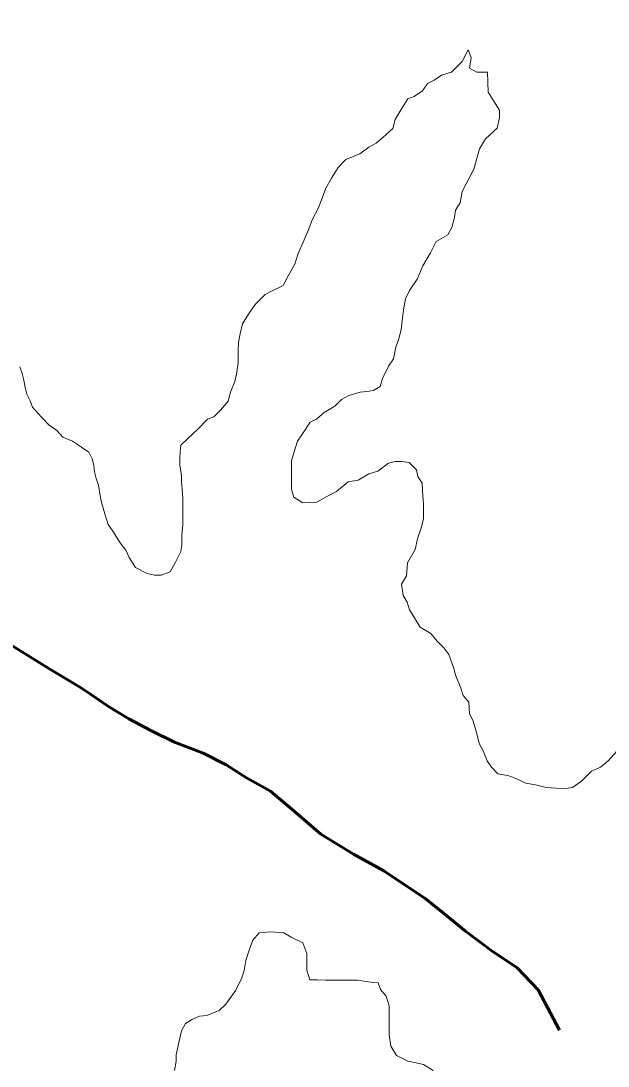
# Model space of a CAD drawing. Extents: x -1643653 to 4543381, y 1624270 to 13878484.
# Drawn here: x 626104 to 627893, y 8940222 to 8943403 of the extents above; entities that cross this region are included whole.
import ezdxf

# ---------------------------------------------------------------- set-up
doc = ezdxf.new("R2010")
doc.units = 0
doc.header["$LTSCALE"] = 200
doc.linetypes.add('LONG_DASH_SHORT_DASH', pattern=[9.9, 6, -1.2, 1.5, -1.2])
for name, color, linetype, lineweight in [('23', 7, 'Continuous', 13), ('25', 7, 'Continuous', 13), ('60', 7, 'Continuous', 13), ('7', 7, 'LONG_DASH_SHORT_DASH', 60)]:
    doc.layers.add(name, color=color, linetype=linetype, lineweight=lineweight)

msp = doc.modelspace()

# ---------------------------------------------------------------- linework, layer by layer
at = {"layer": '23'}
for points in [[(627527.6, 8943186.6), (627525.6, 8943246.7), (627493.1, 8943246.9), (627470.7, 8943259.5), (627475.9, 8943292), (627466.1, 8943314.6), (627448.3, 8943279.7), (627415.6, 8943247.4), (627385.5, 8943237.6), (627362.8, 8943222.7), (627342.8, 8943212.8), (627327.6, 8943190.4), (627302.4, 8943173), (627282.4, 8943165.6), (627262.1, 8943133.2), (627244.4, 8943103.3), (627236.7, 8943075.8), (627206.4, 8943048.5), (627186.3, 8943031.1), (627163.7, 8943018.7), (627136, 8942998.9), (627093.4, 8942981.6), (627070.7, 8942956.7), (627050.4, 8942924.3), (627032.7, 8942894.4), (627025, 8942871.9), (627009.7, 8942832), (626992, 8942799.6), (626979.2, 8942764.6), (626963.9, 8942729.6), (626948.6, 8942694.7), (626938.4, 8942662.2), (626918.1, 8942627.3), (626902.9, 8942597.3), (626867.7, 8942580.1), (626847.7, 8942570.2), (626817.4, 8942540.3), (626797.2, 8942510.4), (626779.4, 8942480.5), (626771.7, 8942450.5), (626766.5, 8942425.5), (626766.3, 8942395.5), (626766, 8942362.9), (626760.8, 8942327.9), (626755.6, 8942305.4), (626742.8, 8942272.9), (626735.1, 8942245.5), (626712.4, 8942218.1), (626692.2, 8942198.2), (626672.2, 8942190.8), (626644.5, 8942160.9), (626611.7, 8942131.1), (626591.6, 8942111.2), (626588.9, 8942091.2), (626588.7, 8942071.2), (626588.6, 8942051.2), (626593.3, 8942018.6), (626593.2, 8941998.6), (626595.5, 8941978.5), (626597.8, 8941948.4), (626597.6, 8941925.9), (626597.4, 8941893.4), (626597.2, 8941868.3), (626594.5, 8941838.3), (626594.2, 8941808.3), (626591.6, 8941788.3), (626573.8, 8941753.3), (626558.6, 8941725.9), (626531, 8941716.1), (626511, 8941716.2), (626488.5, 8941721.3), (626453.7, 8941739.1), (626433.9, 8941769.3), (626424, 8941791.9), (626406.7, 8941814.5), (626384.5, 8941849.7), (626369.6, 8941869.8), (626359.9, 8941902.5), (626350.1, 8941937.6), (626345.3, 8941957.6), (626340.5, 8941990.2), (626333.2, 8942010.3), (626328.3, 8942030.3), (626326, 8942050.4), (626321.1, 8942070.4), (626311.3, 8942090.6), (626288.9, 8942105.7), (626261.5, 8942123.4), (626231.6, 8942136.1), (626214.2, 8942156.3), (626189.3, 8942174), (626167, 8942196.7), (626139.7, 8942226.9), (626132.4, 8942246.9), (626122.5, 8942267), (626117.7, 8942287.1), (626112.8, 8942309.7), (626108, 8942329.7), (626100.6, 8942349.8)], [(627527.6, 8943186.6), (627525.6, 8943246.7), (627493.1, 8943246.9), (627470.7, 8943259.5), (627475.9, 8943292), (627466.1, 8943314.6), (627448.3, 8943279.7), (627415.6, 8943247.4), (627385.5, 8943237.6), (627362.8, 8943222.7), (627342.8, 8943212.8), (627327.6, 8943190.4), (627302.4, 8943173), (627282.4, 8943165.6), (627262.1, 8943133.2), (627244.4, 8943103.3), (627236.7, 8943075.8), (627206.4, 8943048.5), (627186.3, 8943031.1), (627163.7, 8943018.7), (627136, 8942998.9), (627093.4, 8942981.6), (627070.7, 8942956.7), (627050.4, 8942924.3), (627032.7, 8942894.4), (627025, 8942871.9), (627009.7, 8942832), (626992, 8942799.6), (626979.2, 8942764.6), (626963.9, 8942729.6), (626948.6, 8942694.7), (626938.4, 8942662.2), (626918.1, 8942627.3), (626902.9, 8942597.3), (626867.7, 8942580.1), (626847.7, 8942570.2), (626817.4, 8942540.3), (626797.2, 8942510.4), (626779.4, 8942480.5), (626771.7, 8942450.5), (626766.5, 8942425.5), (626766.3, 8942395.5), (626766, 8942362.9), (626760.8, 8942327.9), (626755.6, 8942305.4), (626742.8, 8942272.9), (626735.1, 8942245.5), (626712.4, 8942218.1), (626692.2, 8942198.2), (626672.2, 8942190.8), (626644.5, 8942160.9), (626611.7, 8942131.1), (626591.6, 8942111.2), (626588.9, 8942091.2), (626588.7, 8942071.2), (626588.6, 8942051.2), (626593.3, 8942018.6), (626593.2, 8941998.6), (626595.5, 8941978.5), (626597.8, 8941948.4), (626597.6, 8941925.9), (626597.4, 8941893.4), (626597.2, 8941868.3), (626594.5, 8941838.3), (626594.2, 8941808.3), (626591.6, 8941788.3), (626573.8, 8941753.3), (626558.6, 8941725.9), (626531, 8941716.1), (626511, 8941716.2), (626488.5, 8941721.3), (626453.7, 8941739.1), (626433.9, 8941769.3), (626424, 8941791.9), (626406.7, 8941814.5), (626384.5, 8941849.7), (626369.6, 8941869.8), (626359.9, 8941902.5), (626350.1, 8941937.6), (626345.3, 8941957.6), (626340.5, 8941990.2), (626333.2, 8942010.3), (626328.3, 8942030.3), (626326, 8942050.4), (626321.1, 8942070.4), (626311.3, 8942090.6), (626288.9, 8942105.7), (626261.5, 8942123.4), (626231.6, 8942136.1), (626214.2, 8942156.3), (626189.3, 8942174), (626167, 8942196.7), (626139.7, 8942226.9), (626132.4, 8942246.9), (626122.5, 8942267), (626117.7, 8942287.1), (626112.8, 8942309.7), (626108, 8942329.7), (626100.6, 8942349.8)], [(627158, 8942275.2), (627178.1, 8942277.6), (627198.2, 8942290), (627205.9, 8942314.9), (627223.7, 8942352.4), (627238.8, 8942374.8), (627246.6, 8942409.8), (627254.3, 8942432.3), (627262, 8942462.3), (627264.7, 8942482.3), (627267.3, 8942507.3), (627270, 8942529.8), (627275.2, 8942557.3), (627287.9, 8942582.3), (627310.7, 8942617.2), (627328.5, 8942657.1), (627351.3, 8942697), (627369.1, 8942732), (627404.3, 8942751.8), (627417, 8942774.2), (627424.7, 8942804.2), (627427.4, 8942826.7), (627442.5, 8942849.1), (627447.8, 8942884.2), (627483.3, 8942951.5), (627501.3, 8943014), (627519.1, 8943043.9), (627554.3, 8943076.2), (627562.1, 8943108.7), (627562.2, 8943131.2), (627527.6, 8943186.6)], [(627158, 8942275.2), (627178.1, 8942277.6), (627198.2, 8942290), (627205.9, 8942314.9), (627223.7, 8942352.4), (627238.8, 8942374.8), (627246.6, 8942409.8), (627254.3, 8942432.3), (627262, 8942462.3), (627264.7, 8942482.3), (627267.3, 8942507.3), (627270, 8942529.8), (627275.2, 8942557.3), (627287.9, 8942582.3), (627310.7, 8942617.2), (627328.5, 8942657.1), (627351.3, 8942697), (627369.1, 8942732), (627404.3, 8942751.8), (627417, 8942774.2), (627424.7, 8942804.2), (627427.4, 8942826.7), (627442.5, 8942849.1), (627447.8, 8942884.2), (627483.3, 8942951.5), (627501.3, 8943014), (627519.1, 8943043.9), (627554.3, 8943076.2), (627562.1, 8943108.7), (627562.2, 8943131.2), (627527.6, 8943186.6)], [(627920.1, 8941181.1), (627892.3, 8941151.3), (627869.7, 8941131.4), (627842.1, 8941119.1), (627811.8, 8941089.2), (627784.2, 8941069.4), (627764.1, 8941067), (627734.1, 8941067.2), (627704.1, 8941069.9), (627671.7, 8941077.6), (627641.7, 8941082.8), (627609.3, 8941098.1), (627586.8, 8941105.7), (627556.9, 8941110.9), (627537, 8941131.1), (627524.7, 8941151.2), (627512.4, 8941181.3), (627500.1, 8941203.9), (627490.3, 8941241.6), (627480.6, 8941274.2), (627470.7, 8941294.3), (627468.5, 8941329.3), (627451.1, 8941349.5), (627443.8, 8941372.1), (627429.1, 8941409.7), (627421.8, 8941434.8), (627407.1, 8941474.9), (627392.2, 8941495.1), (627372.4, 8941515.2), (627352.5, 8941537.9), (627320.2, 8941558.1), (627300.4, 8941590.8), (627288.1, 8941610.9), (627280.7, 8941633.5), (627268.4, 8941653.6), (627263.6, 8941688.7), (627278.8, 8941713.6), (627281.6, 8941753.7), (627304.5, 8941793.6), (627312.2, 8941826.1), (627325, 8941866), (627330.2, 8941888.5), (627330.5, 8941933.6), (627328.2, 8941956.1), (627326, 8941996.2), (627313.6, 8942016.3), (627308.8, 8942036.4), (627286.5, 8942059.1), (627264, 8942061.7), (627244, 8942061.8), (627223.9, 8942057), (627191.2, 8942032.2), (627163.6, 8942024.8), (627131, 8942005), (627100.9, 8942000.2), (627065.7, 8941970.4), (627035.6, 8941955.6), (627005.4, 8941938.2), (626962.9, 8941936), (626935.5, 8941953.7), (626928.2, 8941976.3), (626928.4, 8942011.4), (626928.7, 8942043.9), (626928.8, 8942063.9), (626939.1, 8942101.4), (626946.8, 8942123.9), (626962, 8942146.3), (626984.8, 8942181.2), (627004.8, 8942191.1), (627027.5, 8942211), (627060.2, 8942230.8), (627080.3, 8942250.7), (627102.9, 8942263.1), (627138, 8942272.8), (627158, 8942275.2)], [(627920.1, 8941181.1), (627892.3, 8941151.3), (627869.7, 8941131.4), (627842.1, 8941119.1), (627811.8, 8941089.2), (627784.2, 8941069.4), (627764.1, 8941067), (627734.1, 8941067.2), (627704.1, 8941069.9), (627671.7, 8941077.6), (627641.7, 8941082.8), (627609.3, 8941098.1), (627586.8, 8941105.7), (627556.9, 8941110.9), (627537, 8941131.1), (627524.7, 8941151.2), (627512.4, 8941181.3), (627500.1, 8941203.9), (627490.3, 8941241.6), (627480.6, 8941274.2), (627470.7, 8941294.3), (627468.5, 8941329.3), (627451.1, 8941349.5), (627443.8, 8941372.1), (627429.1, 8941409.7), (627421.8, 8941434.8), (627407.1, 8941474.9), (627392.2, 8941495.1), (627372.4, 8941515.2), (627352.5, 8941537.9), (627320.2, 8941558.1), (627300.4, 8941590.8), (627288.1, 8941610.9), (627280.7, 8941633.5), (627268.4, 8941653.6), (627263.6, 8941688.7), (627278.8, 8941713.6), (627281.6, 8941753.7), (627304.5, 8941793.6), (627312.2, 8941826.1), (627325, 8941866), (627330.2, 8941888.5), (627330.5, 8941933.6), (627328.2, 8941956.1), (627326, 8941996.2), (627313.6, 8942016.3), (627308.8, 8942036.4), (627286.5, 8942059.1), (627264, 8942061.7), (627244, 8942061.8), (627223.9, 8942057), (627191.2, 8942032.2), (627163.6, 8942024.8), (627131, 8942005), (627100.9, 8942000.2), (627065.7, 8941970.4), (627035.6, 8941955.6), (627005.4, 8941938.2), (626962.9, 8941936), (626935.5, 8941953.7), (626928.2, 8941976.3), (626928.4, 8942011.4), (626928.7, 8942043.9), (626928.8, 8942063.9), (626939.1, 8942101.4), (626946.8, 8942123.9), (626962, 8942146.3), (626984.8, 8942181.2), (627004.8, 8942191.1), (627027.5, 8942211), (627060.2, 8942230.8), (627080.3, 8942250.7), (627102.9, 8942263.1), (627138, 8942272.8), (627158, 8942275.2)]]:
    msp.add_lwpolyline(points, dxfattribs=at)
at = {"layer": '25'}
for points in [[(627527.6, 8943186.6), (627525.6, 8943246.7), (627493.1, 8943246.9), (627470.7, 8943259.5), (627475.9, 8943292), (627466.1, 8943314.6), (627448.3, 8943279.7), (627415.6, 8943247.4), (627385.5, 8943237.6), (627362.8, 8943222.7), (627342.8, 8943212.8), (627327.6, 8943190.4), (627302.4, 8943173), (627282.4, 8943165.6), (627262.1, 8943133.2), (627244.4, 8943103.3), (627236.7, 8943075.8), (627206.4, 8943048.5), (627186.3, 8943031.1), (627163.7, 8943018.7), (627136, 8942998.9), (627093.4, 8942981.6), (627070.7, 8942956.7), (627050.4, 8942924.3), (627032.7, 8942894.4), (627025, 8942871.9), (627009.7, 8942832), (626992, 8942799.6), (626979.2, 8942764.6), (626963.9, 8942729.6), (626948.6, 8942694.7), (626938.4, 8942662.2), (626918.1, 8942627.3), (626902.9, 8942597.3), (626867.7, 8942580.1), (626847.7, 8942570.2), (626817.4, 8942540.3), (626797.2, 8942510.4), (626779.4, 8942480.5), (626771.7, 8942450.5), (626766.5, 8942425.5), (626766.3, 8942395.5), (626766, 8942362.9), (626760.8, 8942327.9), (626755.6, 8942305.4), (626742.8, 8942272.9), (626735.1, 8942245.5), (626712.4, 8942218.1), (626692.2, 8942198.2), (626672.2, 8942190.8), (626644.5, 8942160.9), (626611.7, 8942131.1), (626591.6, 8942111.2), (626588.9, 8942091.2), (626588.7, 8942071.2), (626588.6, 8942051.2), (626593.3, 8942018.6), (626593.2, 8941998.6), (626595.5, 8941978.5), (626597.8, 8941948.4), (626597.6, 8941925.9), (626597.4, 8941893.4), (626597.2, 8941868.3), (626594.5, 8941838.3), (626594.2, 8941808.3), (626591.6, 8941788.3), (626573.8, 8941753.3), (626558.6, 8941725.9), (626531, 8941716.1), (626511, 8941716.2), (626488.5, 8941721.3), (626453.7, 8941739.1), (626433.9, 8941769.3), (626424, 8941791.9), (626406.7, 8941814.5), (626384.5, 8941849.7), (626369.6, 8941869.8), (626359.9, 8941902.5), (626350.1, 8941937.6), (626345.3, 8941957.6), (626340.5, 8941990.2), (626333.2, 8942010.3), (626328.3, 8942030.3), (626326, 8942050.4), (626321.1, 8942070.4), (626311.3, 8942090.6), (626288.9, 8942105.7), (626261.5, 8942123.4), (626231.6, 8942136.1), (626214.2, 8942156.3), (626189.3, 8942174), (626167, 8942196.7), (626139.7, 8942226.9), (626132.4, 8942246.9), (626122.5, 8942267), (626117.7, 8942287.1), (626112.8, 8942309.7), (626108, 8942329.7), (626100.6, 8942349.8)], [(627158, 8942275.2), (627178.1, 8942277.6), (627198.2, 8942290), (627205.9, 8942314.9), (627223.7, 8942352.4), (627238.8, 8942374.8), (627246.6, 8942409.8), (627254.3, 8942432.3), (627262, 8942462.3), (627264.7, 8942482.3), (627267.3, 8942507.3), (627270, 8942529.8), (627275.2, 8942557.3), (627287.9, 8942582.3), (627310.7, 8942617.2), (627328.5, 8942657.1), (627351.3, 8942697), (627369.1, 8942732), (627404.3, 8942751.8), (627417, 8942774.2), (627424.7, 8942804.2), (627427.4, 8942826.7), (627442.5, 8942849.1), (627447.8, 8942884.2), (627483.3, 8942951.5), (627501.3, 8943014), (627519.1, 8943043.9), (627554.3, 8943076.2), (627562.1, 8943108.7), (627562.2, 8943131.2), (627527.6, 8943186.6)], [(627920.1, 8941181.1), (627892.3, 8941151.3), (627869.7, 8941131.4), (627842.1, 8941119.1), (627811.8, 8941089.2), (627784.2, 8941069.4), (627764.1, 8941067), (627734.1, 8941067.2), (627704.1, 8941069.9), (627671.7, 8941077.6), (627641.7, 8941082.8), (627609.3, 8941098.1), (627586.8, 8941105.7), (627556.9, 8941110.9), (627537, 8941131.1), (627524.7, 8941151.2), (627512.4, 8941181.3), (627500.1, 8941203.9), (627490.3, 8941241.6), (627480.6, 8941274.2), (627470.7, 8941294.3), (627468.5, 8941329.3), (627451.1, 8941349.5), (627443.8, 8941372.1), (627429.1, 8941409.7), (627421.8, 8941434.8), (627407.1, 8941474.9), (627392.2, 8941495.1), (627372.4, 8941515.2), (627352.5, 8941537.9), (627320.2, 8941558.1), (627300.4, 8941590.8), (627288.1, 8941610.9), (627280.7, 8941633.5), (627268.4, 8941653.6), (627263.6, 8941688.7), (627278.8, 8941713.6), (627281.6, 8941753.7), (627304.5, 8941793.6), (627312.2, 8941826.1), (627325, 8941866), (627330.2, 8941888.5), (627330.5, 8941933.6), (627328.2, 8941956.1), (627326, 8941996.2), (627313.6, 8942016.3), (627308.8, 8942036.4), (627286.5, 8942059.1), (627264, 8942061.7), (627244, 8942061.8), (627223.9, 8942057), (627191.2, 8942032.2), (627163.6, 8942024.8), (627131, 8942005), (627100.9, 8942000.2), (627065.7, 8941970.4), (627035.6, 8941955.6), (627005.4, 8941938.2), (626962.9, 8941936), (626935.5, 8941953.7), (626928.2, 8941976.3), (626928.4, 8942011.4), (626928.7, 8942043.9), (626928.8, 8942063.9), (626939.1, 8942101.4), (626946.8, 8942123.9), (626962, 8942146.3), (626984.8, 8942181.2), (627004.8, 8942191.1), (627027.5, 8942211), (627060.2, 8942230.8), (627080.3, 8942250.7), (627102.9, 8942263.1), (627138, 8942272.8), (627158, 8942275.2)], [(626572.1, 8940208.7), (626577.3, 8940236.2), (626577.4, 8940256.2), (626585.2, 8940293.7), (626593, 8940328.7), (626605.7, 8940351.1), (626625.8, 8940363.5), (626648.3, 8940373.4), (626670.9, 8940375.8), (626708.5, 8940390.5), (626728.7, 8940410.4), (626759, 8940452.8), (626776.8, 8940490.2), (626784.5, 8940512.7), (626789.7, 8940542.7), (626800, 8940577.7), (626810.2, 8940605.2), (626830.4, 8940627.6), (626865.4, 8940629.8), (626905.4, 8940627.1), (626927.8, 8940614.4), (626962.7, 8940596.6), (626975, 8940564), (626974.8, 8940541.5), (626974.6, 8940513.9), (626984.3, 8940483.8), (627006.8, 8940483.7), (627031.9, 8940483.5), (627054.4, 8940483.4), (627094.4, 8940483.1), (627129.4, 8940482.9), (627169.4, 8940477.6), (627191.9, 8940474.9), (627199.2, 8940454.9), (627216.6, 8940434.7), (627226.3, 8940404.6), (627226.1, 8940369.6), (627225.8, 8940339.5), (627225.7, 8940317), (627230.4, 8940281.9), (627247.7, 8940254.3), (627282.6, 8940236.5), (627307.6, 8940231.3), (627330, 8940226.2), (627359.9, 8940208.5)]]:
    msp.add_lwpolyline(points, dxfattribs=at)
at = {"layer": '60', "lineweight": 25}
msp.add_spline([(814781, 9009175.5), (814787.2, 9009173.4), (814796.9, 9009173.4), (814799.4, 9009172.4), (814805.1, 9009174.5), (814805.6, 9009176.5), (814811.7, 9009179.5), (814811.7, 9009179.5), (814801.5, 9009181), (814790.7, 9009181.5), (814784.1, 9009183.1), (814777.4, 9009185.1), (814778.4, 9009175.5)], degree=3, dxfattribs=at)
at = {"layer": '7'}
for points in [[(627615.4, 8940521.2), (627535.8, 8940574.2), (627458.7, 8940632.1), (627391.5, 8940687.6), (627334.3, 8940732.9), (627277.1, 8940770.7), (627209.9, 8940816.1), (627117.7, 8940866.7), (627018.1, 8940927.2), (626936.1, 8940997.7), (626864, 8941058.2), (626791.8, 8941098.6), (626729.6, 8941139), (626659.8, 8941174.4), (626572.5, 8941207.4), (626500.2, 8941242.8), (626433, 8941278.2), (626370.7, 8941316), (626316, 8941353.9), (626286.1, 8941374.1), (626189, 8941432.1), (626072, 8941505.3)], [(627744.5, 8940330.7), (627717, 8940383), (627680, 8940453.3), (627615.4, 8940521.2)]]:
    msp.add_lwpolyline(points, dxfattribs=at)

doc.saveas('drawing.dxf')
